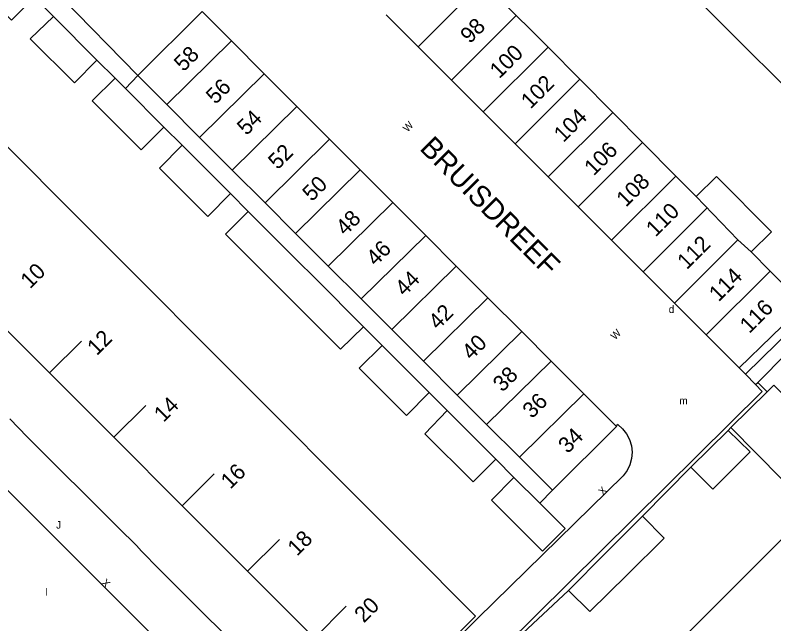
# Model space of a CAD drawing. Extents: x 134999 to 136502, y 457398 to 459002.
# Drawn here: x 136222.9 to 136273.3, y 458013 to 458053.5 of the extents above; entities that cross this region are included whole.
import ezdxf

# ---------------------------------------------------------------- set-up
doc = ezdxf.new("R2010")
doc.units = 0
for name, color, linetype in [('RI_DGTB_15', 7, 'Continuous'), ('RI_DGTB_23', 7, 'Continuous'), ('RI_DGTB_29', 7, 'Continuous'), ('RI_DGTB_30', 7, 'Continuous'), ('RI_DGTB_31', 7, 'Continuous'), ('RI_DGTB_35', 7, 'Continuous'), ('RI_DGTB_36', 7, 'Continuous'), ('RI_DGTB_37', 7, 'Continuous'), ('RI_DGTB_4', 7, 'Continuous'), ('RI_DGTB_43', 7, 'Continuous'), ('RI_DGTB_54', 7, 'Continuous'), ('RI_DGTB_6', 7, 'Continuous')]:
    doc.layers.add(name, color=color, linetype=linetype)

msp = doc.modelspace()

# ---------------------------------------------------------------- linework, layer by layer
at = {"layer": 'RI_DGTB_15'}
for p, q in [((136249.649, 458051.385), (136253.955, 458055.684)), ((136249.649, 458051.385), (136253.955, 458055.684)), ((136249.649, 458051.385), (136253.955, 458055.684)), ((136251.865, 458049.164), (136256.168, 458053.461)), ((136251.865, 458049.164), (136256.168, 458053.461)), ((136251.865, 458049.164), (136256.168, 458053.461)), ((136232.933, 458047.537), (136237.233, 458051.773)), ((136232.933, 458047.537), (136237.233, 458051.773)), ((136232.933, 458047.537), (136237.233, 458051.773)), ((136253.977, 458047.051), (136258.285, 458051.352)), ((136253.977, 458047.051), (136258.285, 458051.352)), ((136253.977, 458047.051), (136258.285, 458051.352)), ((136235.117, 458045.351), (136239.416, 458049.586)), ((136235.117, 458045.351), (136239.416, 458049.586)), ((136235.117, 458045.351), (136239.416, 458049.586)), ((136256.098, 458044.927), (136260.398, 458049.22)), ((136256.098, 458044.927), (136260.398, 458049.22)), ((136256.098, 458044.927), (136260.398, 458049.22)), ((136237.288, 458043.178), (136241.585, 458047.411)), ((136237.288, 458043.178), (136241.585, 458047.411)), ((136237.288, 458043.178), (136241.585, 458047.411)), ((136258.293, 458042.728), (136262.585, 458047.012)), ((136258.293, 458042.728), (136262.585, 458047.012)), ((136258.293, 458042.728), (136262.585, 458047.012)), ((136239.472, 458040.992), (136243.76, 458045.232)), ((136239.472, 458040.992), (136243.76, 458045.232)), ((136239.472, 458040.992), (136243.76, 458045.232)), ((136260.288, 458040.731), (136264.572, 458045.007)), ((136260.288, 458040.731), (136264.572, 458045.007)), ((136260.288, 458040.731), (136264.572, 458045.007)), ((136241.503, 458038.959), (136245.797, 458043.189)), ((136241.503, 458038.959), (136245.797, 458043.189)), ((136241.503, 458038.959), (136245.797, 458043.189)), ((136262.507, 458038.508), (136266.782, 458042.775)), ((136262.507, 458038.508), (136266.782, 458042.775)), ((136262.507, 458038.508), (136266.782, 458042.775)), ((136243.676, 458036.784), (136247.968, 458041.013)), ((136243.676, 458036.784), (136247.968, 458041.013)), ((136243.676, 458036.784), (136247.968, 458041.013)), ((136264.603, 458036.41), (136268.856, 458040.656)), ((136264.603, 458036.41), (136268.856, 458040.656)), ((136264.603, 458036.41), (136268.856, 458040.656)), ((136245.854, 458034.605), (136250.15, 458038.826)), ((136245.854, 458034.605), (136250.15, 458038.826)), ((136245.854, 458034.605), (136250.15, 458038.826)), ((136266.685, 458034.325), (136270.893, 458038.526)), ((136266.685, 458034.325), (136270.893, 458038.526)), ((136266.685, 458034.325), (136270.893, 458038.526)), ((136247.891, 458032.567), (136252.179, 458036.792)), ((136247.891, 458032.567), (136252.179, 458036.792)), ((136247.891, 458032.567), (136252.179, 458036.792)), ((136268.792, 458032.214), (136273.043, 458036.458)), ((136268.792, 458032.214), (136273.043, 458036.458)), ((136268.792, 458032.214), (136273.043, 458036.458)), ((136250, 458030.455), (136254.287, 458034.679)), ((136250, 458030.455), (136254.287, 458034.679)), ((136250, 458030.455), (136254.287, 458034.679)), ((136252.247, 458028.206), (136256.532, 458032.428)), ((136252.247, 458028.206), (136256.532, 458032.428)), ((136252.247, 458028.206), (136256.532, 458032.428)), ((136225.145, 458029.672), (136227.268, 458031.792)), ((136225.145, 458029.672), (136227.268, 458031.792)), ((136225.145, 458029.672), (136227.268, 458031.792)), ((136254.202, 458026.25), (136258.486, 458030.47)), ((136254.202, 458026.25), (136258.486, 458030.47)), ((136254.202, 458026.25), (136258.486, 458030.47)), ((136256.386, 458024.063), (136260.668, 458028.283)), ((136256.386, 458024.063), (136260.668, 458028.283)), ((136256.386, 458024.063), (136260.668, 458028.283)), ((136229.412, 458025.397), (136231.535, 458027.517)), ((136229.412, 458025.397), (136231.535, 458027.517)), ((136229.412, 458025.397), (136231.535, 458027.517)), ((136233.958, 458020.842), (136236.081, 458022.962)), ((136233.958, 458020.842), (136236.081, 458022.962)), ((136233.958, 458020.842), (136236.081, 458022.962)), ((136238.314, 458016.479), (136240.437, 458018.599)), ((136238.314, 458016.479), (136240.437, 458018.599)), ((136238.314, 458016.479), (136240.437, 458018.599)), ((136242.75, 458012.034), (136244.873, 458014.154)), ((136242.75, 458012.034), (136244.873, 458014.154)), ((136242.75, 458012.034), (136244.873, 458014.154))]:
    msp.add_line(p, q, dxfattribs=at)
msp.add_lwpolyline([(136271.784, 458037.726), (136270.893, 458038.526), (136268.125, 458041.42)], dxfattribs=at)
msp.add_lwpolyline([(136271.784, 458037.726), (136270.893, 458038.526), (136268.125, 458041.42)], dxfattribs=at)
msp.add_lwpolyline([(136271.784, 458037.726), (136270.893, 458038.526), (136268.125, 458041.42)], dxfattribs=at)
at = {"layer": 'RI_DGTB_23'}
for p, q in [((136231.013, 458049.459), (136230.182, 458048.611)), ((136258.574, 458021.873), (136257.736, 458021.004))]:
    msp.add_line(p, q, dxfattribs=at)
at = {"layer": 'RI_DGTB_4'}
for p, q in [((136266.361, 458056.393), (136270.443, 458052.313)), ((136256.168, 458053.461), (136253.955, 458055.684)), ((136249.649, 458051.385), (136247.528, 458053.509)), ((136270.443, 458052.313), (136274.702, 458048.056)), ((136239.416, 458049.586), (136237.233, 458051.773)), ((136251.87, 458049.16), (136249.649, 458051.385)), ((136260.398, 458049.22), (136258.285, 458051.352)), ((136231.013, 458049.459), (136232.933, 458047.537)), ((136241.585, 458047.411), (136239.416, 458049.586)), ((136253.977, 458047.051), (136251.87, 458049.16)), ((136262.585, 458047.012), (136260.398, 458049.22)), ((136232.933, 458047.537), (136235.117, 458045.351)), ((136243.76, 458045.232), (136241.585, 458047.411)), ((136256.098, 458044.927), (136253.977, 458047.051)), ((136264.572, 458045.007), (136262.585, 458047.012)), ((136235.117, 458045.351), (136237.288, 458043.178)), ((136245.797, 458043.189), (136243.76, 458045.232)), ((136258.293, 458042.728), (136256.098, 458044.927)), ((136266.782, 458042.775), (136264.572, 458045.007)), ((136226.847, 458040.206), (136222.278, 458044.792)), ((136237.288, 458043.178), (136239.472, 458040.992)), ((136247.968, 458041.013), (136245.797, 458043.189)), ((136260.288, 458040.731), (136258.293, 458042.728)), ((136268.125, 458041.42), (136266.782, 458042.775)), ((136239.472, 458040.992), (136241.503, 458038.959)), ((136250.15, 458038.826), (136247.968, 458041.013)), ((136262.507, 458038.508), (136260.288, 458040.731)), ((136231.26, 458035.777), (136226.847, 458040.206)), ((136241.503, 458038.959), (136243.676, 458036.784)), ((136252.179, 458036.792), (136250.15, 458038.826)), ((136264.603, 458036.41), (136262.507, 458038.508)), ((136273.043, 458036.458), (136271.785, 458037.727)), ((136243.676, 458036.784), (136245.854, 458034.605)), ((136254.287, 458034.679), (136252.179, 458036.792)), ((136266.685, 458034.325), (136264.603, 458036.41)), ((136235.626, 458031.395), (136231.26, 458035.777)), ((136245.854, 458034.605), (136247.891, 458032.567)), ((136256.532, 458032.428), (136254.287, 458034.679)), ((136268.792, 458032.214), (136266.685, 458034.325)), ((136220.688, 458034.135), (136225.071, 458029.744)), ((136247.891, 458032.567), (136250, 458030.455)), ((136258.486, 458030.47), (136256.532, 458032.428)), ((136270.991, 458030.011), (136268.792, 458032.214)), ((136240.089, 458026.915), (136235.626, 458031.395)), ((136250, 458030.455), (136252.247, 458028.206)), ((136260.668, 458028.283), (136258.486, 458030.47)), ((136225.071, 458029.744), (136229.412, 458025.397)), ((136262.825, 458026.121), (136260.668, 458028.283)), ((136252.247, 458028.206), (136254.202, 458026.25)), ((136244.469, 458022.519), (136240.089, 458026.915)), ((136254.202, 458026.25), (136256.386, 458024.063)), ((136229.412, 458025.397), (136233.958, 458020.842)), ((136248.889, 458018.082), (136244.469, 458022.519)), ((136233.958, 458020.842), (136238.314, 458016.479)), ((136275.694, 458020.506), (136271.56, 458016.361)), ((136238.314, 458016.479), (136242.75, 458012.034)), ((136271.56, 458016.361), (136267.533, 458012.32))]:
    msp.add_line(p, q, dxfattribs=at)
for points in [[(136231.013, 458049.459), (136235.29, 458053.721), (136237.233, 458051.773)], [(136258.285, 458051.352), (136257.099, 458052.549), (136256.168, 458053.461)], [(136270.991, 458030.011), (136275.283, 458034.196), (136273.043, 458036.458)], [(136262.825, 458026.121), (136258.574, 458021.873), (136256.386, 458024.063)], [(136247.341, 458007.436), (136253.457, 458013.497), (136248.889, 458018.082)]]:
    msp.add_lwpolyline(points, dxfattribs=at)
at = {"layer": 'RI_DGTB_54'}
for p, q in [((136231.013, 458049.459), (136225.107, 458055.525)), ((136229.508, 458049.286), (136228.296, 458050.5)), ((136233.956, 458044.827), (136232.745, 458046.042)), ((136238.355, 458040.413), (136237.172, 458041.608)), ((136247.247, 458031.512), (136246.02, 458032.745)), ((136271.405, 458029.584), (136272.069, 458028.897)), ((136251.584, 458027.168), (136250.389, 458028.365)), ((136270.263, 458025.844), (136270.437, 458026.039)), ((136256.016, 458022.728), (136254.811, 458023.934)), ((136267.781, 458023.396), (136264.571, 458020.142)), ((136259.634, 458015.202), (136256.25, 458012.017))]:
    msp.add_line(p, q, dxfattribs=at)
for points in [[(136241.686, 458002.518), (136188.874, 458055.397), (136188.396, 458055.879), (136187.978, 458056.415), (136187.626, 458056.995), (136187.344, 458057.613), (136187.137, 458058.26), (136187.008, 458058.927), (136186.962, 458059.448), (136186.962, 458059.945), (136187.031, 458060.62), (136187.18, 458061.283), (136187.405, 458061.923), (136187.704, 458062.533), (136188.072, 458063.103), (136188.505, 458063.626), (136188.905, 458064.015), (136189.232, 458064.342)], [(136225.411, 458053.391), (136224.203, 458054.6)], [(136270.991, 458030.011), (136271.405, 458029.584), (136275.629, 458033.718), (136276.065, 458033.277), (136276.623, 458033.818), (136291.891, 458018.539)], [(136272.221, 458029.05), (136276.015, 458032.886), (136291.333, 458017.814)], [(136251.095, 458007.217), (136272.512, 458028.438), (136272.069, 458028.897), (136272.221, 458029.05)], [(136272.854, 458028.428), (136272.221, 458029.05)], [(136247.534, 458007.336), (136244.632, 458004.463), (136241.037, 458008.043), (136240.473, 458008.634), (136239.577, 458009.493), (136232.436, 458016.614), (136231.267, 458017.805), (136230.924, 458018.192), (136229.72, 458019.359), (136223.65, 458025.428), (136222.508, 458026.624)], [(136262.825, 458026.121), (136262.901, 458026.262), (136262.919, 458026.249), (136263.243, 458025.965), (136263.508, 458025.627), (136263.706, 458025.245), (136263.83, 458024.834), (136263.876, 458024.406), (136263.842, 458023.978), (136263.73, 458023.563), (136263.543, 458023.176), (136263.287, 458022.83), (136253.608, 458013.346), (136247.534, 458007.336)]]:
    msp.add_lwpolyline(points, dxfattribs=at)
at = {"layer": 'RI_DGTB_6'}
for p, q in [((136225.411, 458053.391), (136228.296, 458050.5)), ((136233.956, 458044.827), (136237.172, 458041.608)), ((136238.355, 458040.413), (136241.563, 458037.208)), ((136241.563, 458037.208), (136242.814, 458035.953)), ((136242.814, 458035.953), (136246.02, 458032.745)), ((136241.31, 458034.434), (136240.066, 458035.68)), ((136247.247, 458031.512), (136250.389, 458028.365)), ((136251.584, 458027.168), (136254.811, 458023.934)), ((136270.263, 458025.844), (136267.781, 458023.396))]:
    msp.add_line(p, q, dxfattribs=at)
for points in [[(136224.118, 458054.685), (136222.61, 458053.159), (136219.806, 458055.966), (136221.339, 458057.469)], [(136228.296, 458050.5), (136226.793, 458048.971), (136223.861, 458051.906), (136225.411, 458053.391)], [(136232.745, 458046.042), (136231.23, 458044.526), (136227.969, 458047.794), (136229.508, 458049.286)], [(136229.508, 458049.286), (136230.182, 458048.611)], [(136230.182, 458048.611), (136232.745, 458046.042)], [(136237.172, 458041.608), (136235.673, 458040.078), (136232.46, 458043.296), (136233.956, 458044.827)], [(136271.785, 458037.727), (136273.135, 458039.065), (136269.476, 458042.759), (136268.125, 458041.42)], [(136240.066, 458035.68), (136236.85, 458038.9), (136238.355, 458040.413)], [(136246.02, 458032.745), (136244.478, 458031.262), (136241.31, 458034.434)], [(136250.389, 458028.365), (136248.884, 458026.851), (136245.735, 458030.002), (136247.247, 458031.512)], [(136273.292, 458028.861), (136276.687, 458025.428), (136273.832, 458022.605), (136270.437, 458026.039)], [(136272.854, 458028.428), (136273.292, 458028.861)], [(136270.437, 458026.039), (136272.854, 458028.428)], [(136254.811, 458023.934), (136253.3, 458022.428), (136250.103, 458025.63), (136251.584, 458027.168)], [(136270.263, 458025.844), (136271.727, 458024.434), (136269.229, 458021.93), (136267.781, 458023.396)], [(136257.736, 458021.004), (136259.415, 458019.322), (136257.908, 458017.815), (136254.527, 458021.2), (136256.016, 458022.728)], [(136256.016, 458022.728), (136257.736, 458021.004)], [(136264.571, 458020.142), (136262.113, 458017.683)], [(136264.571, 458020.142), (136266, 458018.688), (136263.535, 458016.247)], [(136262.113, 458017.683), (136259.634, 458015.202)], [(136263.535, 458016.247), (136261.07, 458013.806), (136259.634, 458015.202)]]:
    msp.add_lwpolyline(points, dxfattribs=at)

# ---------------------------------------------------------------- texts
at = {"layer": 'RI_DGTB_29'}
msp.add_text('d', height=0.5, dxfattribs=at).set_placement((136266.309, 458033.661))
at = {"layer": 'RI_DGTB_30'}
for s, rotation, p in [('W', 46.6636, (136248.942, 458045.669)), ('W', 45.1953, (136262.74, 458031.841)), ('X', 45.1953, (136261.935, 458021.501)), ('X', 314.9443, (136228.556, 458015.665))]:
    msp.add_text(s, height=0.499, rotation=rotation, dxfattribs=at).set_placement(p)
at = {"layer": 'RI_DGTB_31'}
msp.add_text('J', height=0.5, dxfattribs=at).set_placement((136225.581, 458019.316))
at = {"layer": 'RI_DGTB_35'}
for s, p in [('58', (136234.053, 458049.677)), ('116', (136271.665, 458032.259)), ('34', (136259.594, 458024.264)), ('20', (136246.039, 458012.996))]:
    msp.add_text(s, height=1.054, rotation=44.9511, dxfattribs=at).set_placement(p)
at = {"layer": 'RI_DGTB_36'}
for s, p in [('98', (136253.085, 458051.545)), ('100', (136255.045, 458049.214)), ('102', (136257.119, 458047.19)), ('56', (136236.173, 458047.505)), ('54', (136238.242, 458045.433)), ('104', (136259.302, 458044.963)), ('106', (136261.323, 458042.751)), ('52', (136240.31, 458043.157)), ('108', (136263.461, 458040.663)), ('50', (136242.583, 458041.035)), ('110', (136265.432, 458038.685)), ('48', (136244.805, 458038.761)), ('46', (136246.824, 458036.741)), ('112', (136267.507, 458036.506)), ('10', (136223.842, 458035.231)), ('44', (136248.741, 458034.722)), ('114', (136269.622, 458034.365)), ('42', (136250.962, 458032.497)), ('12', (136228.28, 458030.783)), ('40', (136253.185, 458030.477)), ('38', (136255.253, 458028.354)), ('36', (136257.221, 458026.591)), ('14', (136232.72, 458026.337)), ('16', (136237.161, 458021.89)), ('18', (136241.598, 458017.442))]:
    msp.add_text(s, height=1.054, rotation=44.9511, dxfattribs=at).set_placement(p)
at = {"layer": 'RI_DGTB_37'}
msp.add_text('BRUISDREEF', height=1.4, rotation=314.9319, dxfattribs=at).set_placement((136249.684, 458044.561))
msp.add_text('BRUISDREEF', height=1.4, rotation=314.9319, dxfattribs=at).set_placement((136249.684, 458044.561))
msp.add_text('BRUISDREEF', height=1.4, rotation=314.9319, dxfattribs=at).set_placement((136249.684, 458044.561))
at = {"layer": 'RI_DGTB_43'}
msp.add_text('m', height=0.5, dxfattribs=at).set_placement((136267.009, 458027.582))
msp.add_text('l', height=0.5, rotation=180, dxfattribs=at).set_placement((136225.022, 458015.374))

doc.saveas('drawing.dxf')
